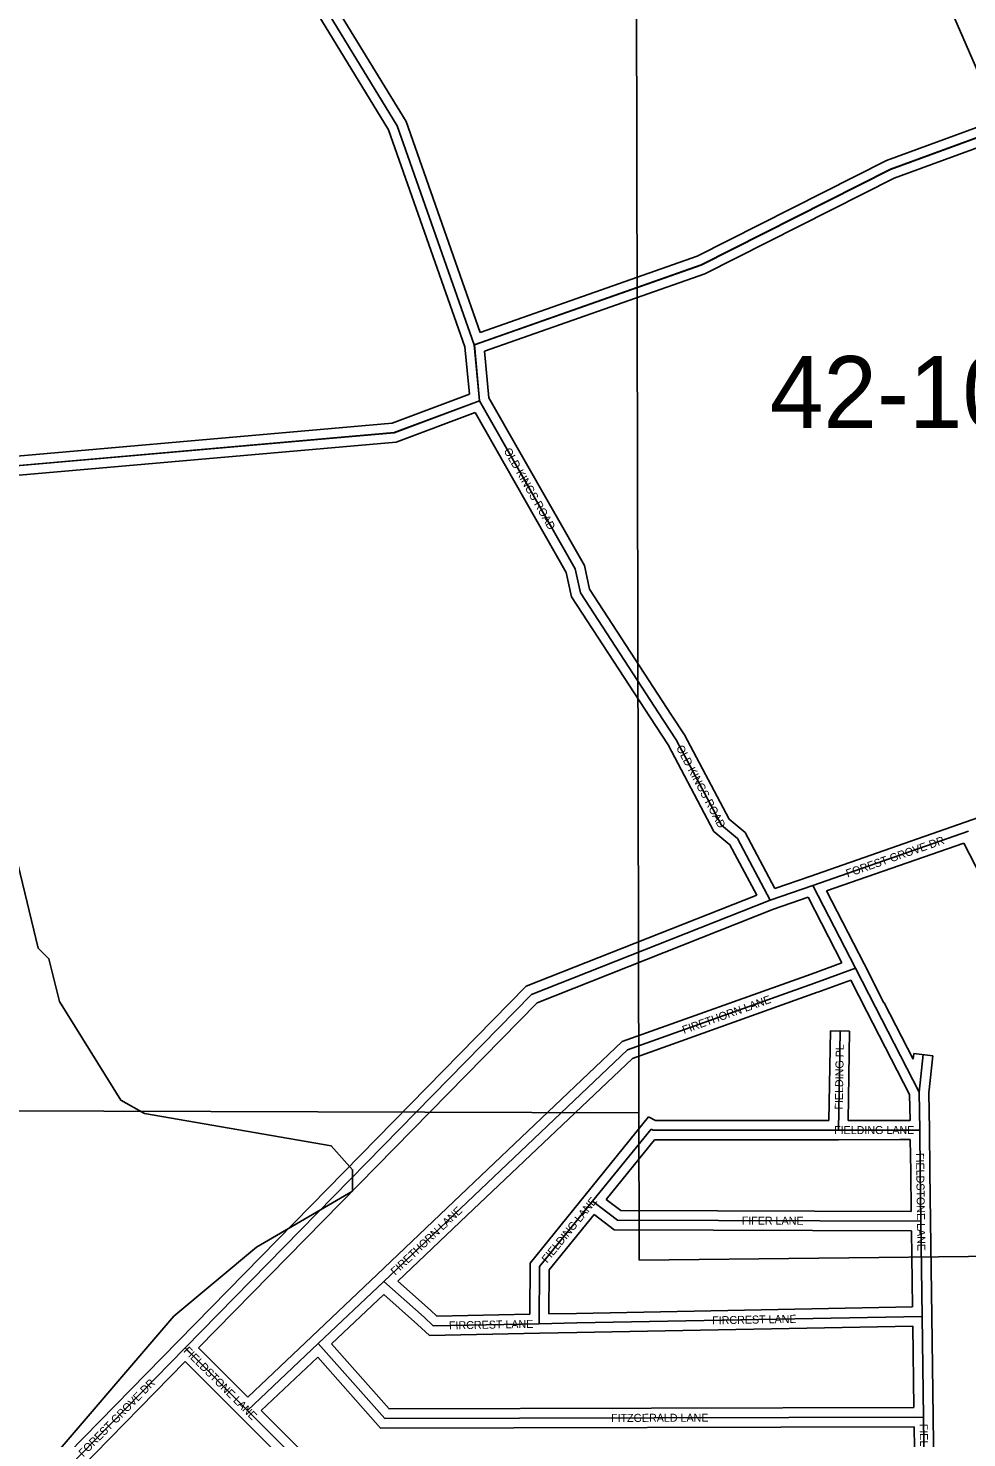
# Model space of a CAD drawing. Extents: x 457167 to 656239, y 1787309 to 1969297.
# Drawn here: x 580059 to 582994, y 1912639 to 1917044 of the extents above; entities that cross this region are included whole.
import ezdxf

# ---------------------------------------------------------------- set-up
doc = ezdxf.new("R2010")
doc.units = 0
for name, color, linetype in [('Level 1', 7, 'Continuous'), ('Level 2', 7, 'Continuous'), ('Level 31', 7, 'Continuous'), ('Level 32', 7, 'Continuous'), ('Level 34', 7, 'Continuous'), ('Level 7', 7, 'Continuous'), ('Level 8', 7, 'Continuous')]:
    doc.layers.add(name, color=color, linetype=linetype)

msp = doc.modelspace()

# ---------------------------------------------------------------- linework, layer by layer
at = {"layer": 'Level 1'}
for p, q in [((581970.003, 1913194.047), (581955.558, 1920195.274)), ((581969.053, 1913654.676), (579691.072, 1913661.836)), ((585065.429, 1913228.766), (581970.003, 1913194.047))]:
    msp.add_line(p, q, dxfattribs=at)
at = {"layer": 'Level 31'}
for p, q in [((581470.875, 1915879.776), (581454.384, 1916054.721)), ((582999.385, 1914534.507), (582513.114, 1914364.925)), ((582513.114, 1914364.925), (582379.858, 1914318.645)), ((582513.114, 1914364.925), (582646.399, 1914106.109)), ((582379.858, 1914318.645), (581633.673, 1914024.138)), ((582517.91, 1914059.819), (582646.399, 1914106.109)), ((582646.399, 1914106.109), (582708.769, 1913984.891)), ((581933.027, 1913850.804), (582517.91, 1914059.819)), ((581633.673, 1914024.138), (580550.208, 1912919.774)), ((582708.769, 1913984.891), (582845.539, 1913718.796)), ((582592.956, 1913600.387), (582598.02, 1913909.838)), ((581410.806, 1913355.485), (581933.027, 1913850.804)), ((582845.539, 1913718.796), (582858.168, 1913836.229)), ((582845.539, 1913718.796), (582847.213, 1913600.61)), ((581824.021, 1913378.287), (582006.902, 1913603.742)), ((582006.902, 1913603.742), (582013.569, 1913600.092)), ((582592.956, 1913600.387), (582013.569, 1913600.092)), ((582784.92, 1913600.733), (582592.956, 1913600.387)), ((582847.213, 1913600.61), (582784.92, 1913600.733)), ((582847.213, 1913600.61), (582848.865, 1913471.876)), ((582848.865, 1913471.876), (582851.1, 1913315.869)), ((581171.025, 1913127.603), (581410.806, 1913355.485)), ((581824.021, 1913378.287), (581902.087, 1913318.856)), ((581902.087, 1913318.856), (582851.1, 1913315.869)), ((582851.1, 1913315.869), (582854.962, 1913018.401)), ((580966.589, 1912933.833), (581171.025, 1913127.603)), ((581171.025, 1913127.603), (581297.294, 1913015.708)), ((581657.349, 1912995.343), (581774.63, 1912997.652)), ((581774.63, 1912997.652), (582854.962, 1913018.401)), ((582854.962, 1913018.401), (582859.424, 1912703.477)), ((580550.208, 1912919.774), (580101.452, 1912462.505)), ((580550.208, 1912919.774), (580745.274, 1912724.462)), ((580745.274, 1912724.462), (580966.589, 1912933.833)), ((582859.424, 1912703.477), (582863.259, 1912392.191))]:
    msp.add_line(p, q, dxfattribs=at)
for points in [[(581454.384, 1916054.721), (581213.605, 1916738.86), (580897.816, 1917256.241), (579674.707, 1918825.334), (579633.268, 1918917.058), (579175.754, 1919568.206), (578286.42, 1921128.289), (578211.624, 1921220.086), (578053.714, 1921528.791), (577837.309, 1921821.256)], [(581454.384, 1916054.721), (582163.257, 1916303.845), (582755.588, 1916603.031), (584140.249, 1917109.405)], [(577450.556, 1914619.012), (579402.759, 1915482.919), (579711.372, 1915649.191), (581203.721, 1915779.952), (581470.875, 1915879.776)], [(582046.322, 1914880.778), (581786.518, 1915279.126), (581770.143, 1915354.071), (581470.875, 1915879.776)], [(582379.858, 1914318.645), (582277.269, 1914511.217), (582227.138, 1914553.137), (582085.927, 1914819.97), (582046.322, 1914880.778)], [(581657.349, 1912995.343), (581658.662, 1913174.253), (581824.021, 1913378.287)], [(581297.294, 1913015.708), (581326.161, 1912989.104), (581657.349, 1912995.343)], [(580966.589, 1912933.833), (581174.609, 1912699.223), (582859.424, 1912703.477)], [(580745.274, 1912724.462), (581092.909, 1912376.475), (582863.259, 1912392.191)]]:
    msp.add_lwpolyline(points, dxfattribs=at)
at = {"layer": 'Level 32'}
for p, q in [((581438.852, 1915899.836), (581424.863, 1916048.236)), ((581500.139, 1915889.012), (581486.454, 1916034.191)), ((584497.993, 1915090.656), (582989.477, 1914562.825)), ((582989.506, 1914562.835), (582503.234, 1914393.252)), ((582984.604, 1914497.578), (582555.594, 1914347.965)), ((582984.603, 1914497.578), (583124.022, 1914225.606)), ((582503.271, 1914393.265), (582394.266, 1914355.406)), ((582337.575, 1914334.208), (581616.725, 1914049.701)), ((582498.363, 1914328.042), (582390.291, 1914290.508)), ((582498.363, 1914328.043), (582604.084, 1914122.752)), ((582555.593, 1914347.965), (582673.071, 1914119.844)), ((582390.291, 1914290.508), (581650.621, 1913998.573)), ((581916.973, 1913876.925), (582507.814, 1914088.07)), ((582507.742, 1914088.044), (582604.084, 1914122.752)), ((582673.076, 1914119.835), (582735.446, 1913998.617)), ((581616.725, 1914049.701), (580528.793, 1912940.783)), ((582528.079, 1914031.593), (582631.779, 1914068.952)), ((582631.779, 1914068.952), (582682.094, 1913971.166)), ((581650.621, 1913998.573), (580592.42, 1912919.961)), ((581949.083, 1913824.682), (582528.006, 1914031.567)), ((582735.452, 1913998.606), (582826.424, 1913821.615)), ((582682.088, 1913971.177), (582815.643, 1913711.338)), ((582563.443, 1913630.372), (582568.024, 1913910.329)), ((582568.024, 1913910.329), (582628.017, 1913909.347)), ((582623.454, 1913630.442), (582628.017, 1913909.347)), ((581390.161, 1913377.251), (581916.974, 1913876.926)), ((581431.452, 1913333.716), (581949.082, 1913824.681)), ((582826.424, 1913821.615), (582828.339, 1913839.436)), ((582828.339, 1913839.436), (582887.996, 1913833.021)), ((582875.564, 1913717.399), (582887.996, 1913833.021)), ((582815.643, 1913711.337), (582816.784, 1913630.67)), ((582875.564, 1913717.399), (582877.211, 1913601.034)), ((581800.722, 1913397.187), (581999.365, 1913642.071)), ((581999.365, 1913642.071), (582021.238, 1913630.096)), ((582563.443, 1913630.372), (582021.237, 1913630.096)), ((582784.867, 1913630.732), (582623.453, 1913630.441)), ((582816.784, 1913630.67), (582784.98, 1913630.732)), ((582877.212, 1913600.994), (582878.864, 1913472.261)), ((581866.813, 1913383.416), (582018.239, 1913570.093)), ((582592.973, 1913570.386), (582018.239, 1913570.093)), ((582784.862, 1913570.732), (582593.011, 1913570.386)), ((582817.595, 1913570.667), (582784.862, 1913570.732)), ((582817.594, 1913570.666), (582818.868, 1913471.491)), ((582818.869, 1913471.446), (582820.666, 1913345.964)), ((582878.864, 1913472.306), (582881.098, 1913316.298)), ((581866.813, 1913383.416), (581912.249, 1913348.824)), ((581150.359, 1913149.349), (581390.139, 1913377.231)), ((581829.006, 1913336.788), (581891.926, 1913288.887)), ((581912.249, 1913348.824), (582820.666, 1913345.964)), ((581215.389, 1913128.375), (581431.474, 1913333.737)), ((582881.098, 1913316.257), (582884.959, 1913018.79)), ((581891.926, 1913288.887), (582821.486, 1913285.961)), ((582821.487, 1913285.961), (582824.579, 1913047.824)), ((580945.951, 1912955.606), (581150.388, 1913149.376)), ((581215.389, 1913128.375), (581317.41, 1913037.967)), ((581008.289, 1912932.021), (581171.708, 1913086.913)), ((581171.708, 1913086.913), (581277.179, 1912993.448)), ((581687.576, 1913025.944), (581774.04, 1913027.647)), ((581774.054, 1913027.647), (582824.578, 1913047.824)), ((581775.208, 1912967.656), (582825.393, 1912987.826)), ((582825.393, 1912987.826), (582828.998, 1912733.401)), ((582884.959, 1913018.826), (582889.422, 1912703.901)), ((580528.796, 1912940.786), (580060.735, 1912463.846)), ((580745.867, 1912766.321), (580945.971, 1912955.626)), ((581657.939, 1912965.347), (581775.222, 1912967.656)), ((580592.42, 1912919.961), (580745.867, 1912766.321)), ((580550.395, 1912877.132), (580142.169, 1912461.161)), ((580550.395, 1912877.132), (580724.048, 1912703.261)), ((580788.287, 1912723.853), (580964.699, 1912890.745)), ((582889.423, 1912703.846), (582892.895, 1912422.006)), ((582829.793, 1912673.401), (582832.89, 1912421.923))]:
    msp.add_line(p, q, dxfattribs=at)
for points in [[(581472.729, 1916092.966), (581240.856, 1916751.796), (580922.53, 1917273.333), (579700.571, 1918840.951), (579659.442, 1918931.99), (579201.115, 1919584.294), (578311.25, 1921145.309), (578236.887, 1921236.575), (578079.299, 1921544.651), (577879.675, 1921814.436)], [(581424.864, 1916048.236), (581186.354, 1916725.924), (580873.102, 1917239.149), (579648.843, 1918809.716), (579607.094, 1918902.127), (579150.393, 1919552.118), (578261.59, 1921111.268), (578186.362, 1921203.596), (578028.13, 1921512.93), (577830.452, 1921780.086)], [(581472.729, 1916092.966), (582151.472, 1916331.501), (582743.632, 1916630.603), (584100.319, 1917126.746)], [(581486.454, 1916034.191), (582175.043, 1916276.187), (582767.543, 1916575.46), (584128.767, 1917073.261)], [(577439.424, 1914646.891), (579389.554, 1915509.883), (579702.589, 1915678.537), (581197.039, 1915809.483), (581438.852, 1915899.836)], [(582071.451, 1914897.167), (581814.652, 1915290.906), (581798.476, 1915364.94), (581500.139, 1915889.011)], [(577461.691, 1914591.131), (579415.964, 1915455.955), (579720.154, 1915619.845), (581210.403, 1915750.421), (581457.444, 1915842.73)], [(582021.194, 1914864.389), (581758.384, 1915267.346), (581741.809, 1915343.201), (581457.445, 1915842.73)], [(582394.265, 1914355.406), (582300.999, 1914530.481), (582250.899, 1914572.374), (582111.807, 1914835.204), (582071.461, 1914897.151)], [(582337.575, 1914334.208), (582253.54, 1914491.952), (582203.376, 1914533.9), (582060.047, 1914804.736), (582021.184, 1914864.405)], [(581627.564, 1913024.787), (581628.739, 1913184.98), (581800.714, 1913397.177)], [(581687.576, 1913025.944), (581688.584, 1913163.526), (581829.005, 1913336.787)], [(581317.409, 1913037.966), (581337.636, 1913019.326), (581627.564, 1913024.787)], [(581277.179, 1912993.449), (581314.687, 1912958.881), (581657.914, 1912965.347)], [(581008.289, 1912932.021), (581188.072, 1912729.258), (582828.998, 1912733.401)], [(580964.699, 1912890.745), (581161.144, 1912669.189), (582829.793, 1912673.401)], [(580788.286, 1912723.854), (581105.233, 1912406.586), (582832.89, 1912421.923)], [(580724.049, 1912703.259), (581080.584, 1912346.363), (582863.526, 1912362.191)]]:
    msp.add_lwpolyline(points, dxfattribs=at)
at = {"layer": 'Level 7'}
for points in [[(582370.965, 1918418.471), (583202.581, 1916508.529)], [(580072.234, 1912502.076), (580514.613, 1913018.471), (580773.264, 1913234.958), (581073.525, 1913409.693), (581073.624, 1913476.385), (581007.003, 1913551.476), (580423.564, 1913652.136), (580348.602, 1913693.876), (580157.185, 1914002.553), (580123.973, 1914135.966), (580090.662, 1914169.346), (579999.386, 1914544.576)]]:
    msp.add_lwpolyline(points, dxfattribs=at)
at = {"layer": 'Level 8'}
msp.add_lwpolyline([(579711.428, 1915649.531), (581203.445, 1915779.541), (581470.447, 1915879.545), (581454.444, 1916054.549), (582163.45, 1916303.559), (582755.454, 1916602.569), (584140.465, 1917109.588), (584498.477, 1916591.578), (585690.479, 1917553.607)], dxfattribs=at)

# ---------------------------------------------------------------- texts
at = {"layer": 'Level 2'}
msp.add_text('42-10-30', height=225, dxfattribs=at).set_placement((582378.589, 1915794.29))
at = {"layer": 'Level 34'}
for s, rotation, p in [('OLD KINGS ROAD', 299.65105, (581545.372, 1915723.648)), ('OLD KINGS ROAD', 297.887853, (582084.714, 1914795.539)), ('FOREST GROVE DR', 19.225106, (582621.629, 1914389.532)), ('FIRETHORN LANE', 19.664381, (582110, 1913900.775)), ('FIELDING PL', 89.061794, (582606.502, 1913664.212)), ('FIELDING LANE', 0.102772, (582579.355, 1913587.864)), ('FIELDSTONE LANE', 270.819703, (582835.551, 1913528.799)), ('FIELDING LANE', 50.976025, (581682.039, 1913183.249)), ('FIRETHORN LANE', 43.541597, (581207.404, 1913144.936)), ('FIFER LANE', 359.819358, (582290.57, 1913305.134)), ('FIRCREST LANE', 1.079011, (581375.319, 1912977.528)), ('FIRCREST LANE', 1.099994, (582198.364, 1912993.29)), ('FIELDSTONE LANE', 314.963733, (580543.414, 1912908.888)), ('FOREST GROVE DR', 45.5375, (580231.835, 1912577.52)), ('FITZGERALD LANE', 0.144361, (581881.93, 1912688.511)), ('FIELDSTONE LANE', 270.704958, (582847.179, 1912682.789))]:
    msp.add_text(s, height=25, rotation=rotation, dxfattribs=at).set_placement(p)

doc.saveas('drawing.dxf')
